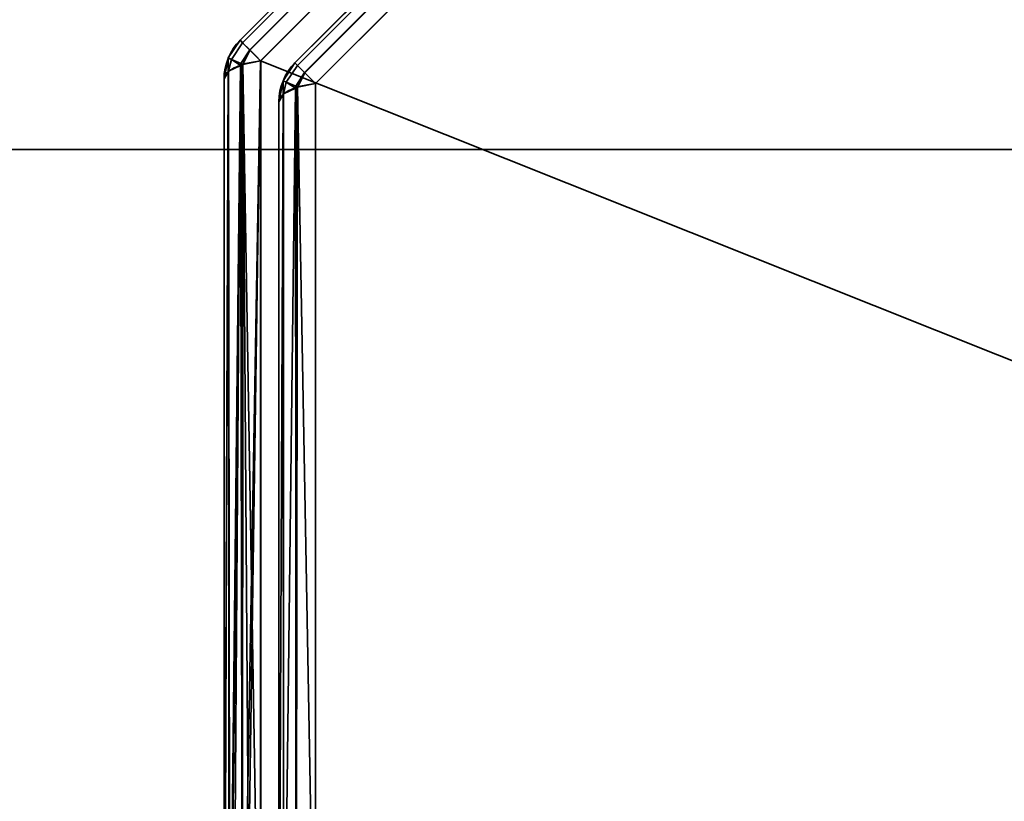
# Model space of a CAD drawing. Header units: millimetres. Extents: x -508 to 6708, y -115 to 193.
# Tile 1053 of 1056: x 4004 to 4016, y -18 to -8. Entities that reach past the tile are written whole.
import ezdxf

# ---------------------------------------------------------------- set-up
doc = ezdxf.new("R2010")
doc.units = ezdxf.units.MM
doc.layers.add('152', color=7, linetype='Continuous', true_color=0xffffff)

# ---------------------------------------------------------------- blocks, each defined once
blk = doc.blocks.new('UG_SURFACE_004')
at = {"layer": '152', "color": 252, "linetype": 'Continuous', "lineweight": 35}
for points in [[(5161.5, -10, 2215.25), (5161.5, 174.4, 2215.25), (3838.5, 174.4, 2215.25), (3838.5, -10, 2215.25)], [(3988.5, -10, 2065.25), (3988.5, 174.4, 2065.25), (5011.5, 174.4, 2065.25), (5011.5, -10, 2065.25)], [(5161.5, -10, 2215.25), (3838.5, -10, 2215.25), (3988.5, -10, 2065.25), (5011.5, -10, 2065.25)]]:
    blk.add_3dface(points, dxfattribs=at)
blk = doc.blocks.new('UG_SURFACE_268')
at = {"layer": '152', "color": 252, "linetype": 'Continuous', "lineweight": 35}
for points in [[(4006.596, -8.637, 1157.986), (4016.637, 1.404, 1157.986), (4016.605, 1.436, 1157.739), (4006.564, -8.605, 1157.739)], [(4016.637, 1.404, 1010.514), (4006.596, -8.637, 1010.514), (4006.564, -8.605, 1010.761), (4016.605, 1.436, 1010.761)], [(4016.605, 1.436, 1157.739), (4016.605, 1.436, 1010.761), (4006.564, -8.605, 1010.761), (4006.564, -8.605, 1157.739)], [(4016.637, 1.404, 1157.987), (4016.637, 1.404, 1157.986), (4006.596, -8.637, 1157.986), (4006.596, -8.637, 1157.987)], [(4006.596, -8.637, 1157.987), (4006.688, -8.729, 1158.201), (4016.728, 1.312, 1158.201), (4016.637, 1.404, 1157.987)], [(4016.637, 1.404, 1010.513), (4016.728, 1.312, 1010.299), (4006.688, -8.729, 1010.299), (4006.596, -8.637, 1010.513)], [(4006.596, -8.637, 1010.513), (4006.596, -8.637, 1010.514), (4016.637, 1.404, 1010.514), (4016.637, 1.404, 1010.513)], [(4016.73, 1.311, 1158.204), (4016.728, 1.312, 1158.201), (4006.688, -8.729, 1158.201), (4006.689, -8.73, 1158.204)], [(4006.689, -8.73, 1010.296), (4006.688, -8.729, 1010.299), (4016.728, 1.312, 1010.299), (4016.73, 1.311, 1010.296)], [(4006.689, -8.73, 1158.204), (4006.826, -8.868, 1158.357), (4016.868, 1.173, 1158.357), (4016.73, 1.311, 1158.204)], [(4016.73, 1.311, 1010.296), (4016.868, 1.173, 1010.143), (4006.826, -8.868, 1010.143), (4006.689, -8.73, 1010.296)], [(4030.333, -18.252, 1170.723), (4030.333, 1.173, 1163.419), (4016.868, 1.173, 1158.357), (4006.826, -8.868, 1158.357)], [(4026.252, -22.332, 997.777), (4006.826, -22.332, 1005.08), (4006.826, -8.868, 1010.143), (4016.868, 1.173, 1010.143)], [(4007.296, -8.927, 1010.935), (4016.927, 0.704, 1010.935), (4016.895, 0.736, 1011.182), (4007.264, -8.895, 1011.182)], [(4016.895, 0.736, 1157.318), (4007.264, -8.895, 1157.318), (4007.264, -8.895, 1011.182), (4016.895, 0.736, 1011.182)], [(4016.927, 0.704, 1157.565), (4007.296, -8.927, 1157.565), (4007.264, -8.895, 1157.318), (4016.895, 0.736, 1157.318)], [(4016.927, 0.704, 1010.933), (4016.927, 0.704, 1010.935), (4007.296, -8.927, 1010.935), (4007.296, -8.927, 1010.933)], [(4007.296, -8.927, 1010.933), (4007.388, -9.019, 1010.72), (4017.018, 0.612, 1010.72), (4016.927, 0.704, 1010.933)], [(4016.927, 0.704, 1157.567), (4017.018, 0.612, 1157.78), (4007.388, -9.019, 1157.78), (4007.296, -8.927, 1157.567)], [(4007.296, -8.927, 1157.567), (4007.296, -8.927, 1157.565), (4016.927, 0.704, 1157.565), (4016.927, 0.704, 1157.567)], [(4017.02, 0.611, 1010.717), (4017.018, 0.612, 1010.72), (4007.388, -9.019, 1010.72), (4007.389, -9.02, 1010.717)], [(4007.389, -9.02, 1157.783), (4007.388, -9.019, 1157.78), (4017.018, 0.612, 1157.78), (4017.02, 0.611, 1157.783)], [(4007.389, -9.02, 1010.717), (4007.526, -9.157, 1010.564), (4017.158, 0.473, 1010.564), (4017.02, 0.611, 1010.717)], [(4017.02, 0.611, 1157.783), (4017.158, 0.473, 1157.936), (4007.526, -9.157, 1157.936), (4007.389, -9.02, 1157.783)], [(4026.485, -22.565, 1170.105), (4007.526, -21.868, 1162.715), (4007.526, -9.157, 1157.936), (4017.158, 0.473, 1157.936)], [(4017.158, 0.473, 1010.564), (4007.526, -9.157, 1010.564), (4007.526, -21.868, 1005.785), (4026.485, -22.565, 998.395)], [(4006.413, -8.832, 1010.761), (4006.413, -8.832, 1157.739), (4006.564, -8.605, 1157.739), (4006.564, -8.605, 1010.761)], [(4006.454, -8.851, 1157.987), (4006.596, -8.637, 1157.986), (4006.564, -8.605, 1157.739), (4006.413, -8.832, 1157.739)], [(4006.413, -8.832, 1010.761), (4006.564, -8.605, 1010.761), (4006.596, -8.637, 1010.514), (4006.454, -8.851, 1010.513)], [(4006.454, -8.851, 1157.987), (4006.596, -8.637, 1157.987), (4006.596, -8.637, 1157.986)], [(4006.688, -8.729, 1158.201), (4006.596, -8.637, 1157.987), (4006.454, -8.851, 1157.987), (4006.575, -8.901, 1158.204)], [(4006.575, -8.901, 1010.296), (4006.454, -8.851, 1010.513), (4006.596, -8.637, 1010.513), (4006.688, -8.729, 1010.299)], [(4006.596, -8.637, 1010.514), (4006.596, -8.637, 1010.513), (4006.454, -8.851, 1010.513)], [(4006.575, -8.901, 1158.204), (4006.689, -8.73, 1158.204), (4006.688, -8.729, 1158.201)], [(4006.688, -8.729, 1010.299), (4006.689, -8.73, 1010.296), (4006.575, -8.901, 1010.296)], [(4006.689, -8.73, 1158.204), (4006.575, -8.901, 1158.204), (4006.599, -8.916, 1158.229)], [(4006.599, -8.916, 1010.271), (4006.575, -8.901, 1010.296), (4006.689, -8.73, 1010.296)], [(4006.599, -8.916, 1158.229), (4006.826, -8.868, 1158.357), (4006.689, -8.73, 1158.204)], [(4006.689, -8.73, 1010.296), (4006.826, -8.868, 1010.143), (4006.599, -8.916, 1010.271)], [(4006.412, -8.834, 1010.761), (4006.359, -9.1, 1010.761), (4006.359, -9.1, 1157.739), (4006.412, -8.834, 1157.739)], [(4006.412, -8.834, 1157.739), (4006.359, -9.1, 1157.739), (4006.414, -9.007, 1157.987)], [(4006.414, -9.007, 1010.513), (4006.359, -9.1, 1010.761), (4006.412, -8.834, 1010.761)], [(4006.412, -8.834, 1157.739), (4006.413, -8.832, 1157.739), (4006.413, -8.832, 1010.761), (4006.412, -8.834, 1010.761)], [(4006.413, -8.832, 1157.739), (4006.412, -8.834, 1157.739), (4006.454, -8.851, 1157.987)], [(4006.454, -8.851, 1010.513), (4006.412, -8.834, 1010.761), (4006.413, -8.832, 1010.761)], [(4006.414, -9.007, 1157.987), (4006.454, -8.851, 1157.987), (4006.412, -8.834, 1157.739)], [(4006.412, -8.834, 1010.761), (4006.454, -8.851, 1010.513), (4006.414, -9.007, 1010.513)], [(4006.454, -8.851, 1157.987), (4006.414, -9.007, 1157.987), (4006.417, -9.002, 1158.001)], [(4006.417, -9.002, 1010.499), (4006.414, -9.007, 1010.513), (4006.454, -8.851, 1010.513)], [(4006.454, -8.851, 1157.987), (4006.417, -9.002, 1158.001), (4006.57, -8.926, 1158.202)], [(4006.57, -8.926, 1010.298), (4006.417, -9.002, 1010.499), (4006.454, -8.851, 1010.513)], [(4006.582, -8.92, 1158.219), (4006.57, -8.926, 1158.202), (4006.424, -22.198, 1162.96)], [(4006.424, -22.198, 1162.96), (4006.433, -22.21, 1163.001), (4006.582, -8.92, 1158.219)], [(4006.433, -22.21, 1163.001), (4006.59, -22.278, 1163.234), (4006.582, -8.92, 1158.219)], [(4006.57, -8.926, 1158.202), (4006.575, -8.901, 1158.204), (4006.454, -8.851, 1157.987)], [(4006.454, -8.851, 1010.513), (4006.575, -8.901, 1010.296), (4006.57, -8.926, 1010.298)], [(4006.575, -8.901, 1158.204), (4006.57, -8.926, 1158.202), (4006.582, -8.92, 1158.219)], [(4006.582, -8.92, 1010.281), (4006.57, -8.926, 1010.298), (4006.575, -8.901, 1010.296)], [(4006.57, -8.926, 1010.298), (4006.582, -8.92, 1010.281), (4006.594, -22.276, 1005.272)], [(4006.582, -8.92, 1158.219), (4006.599, -8.916, 1158.229), (4006.575, -8.901, 1158.204)], [(4006.575, -8.901, 1010.296), (4006.599, -8.916, 1010.271), (4006.582, -8.92, 1010.281)], [(4006.599, -8.916, 1158.229), (4006.582, -8.92, 1158.219), (4006.59, -22.278, 1163.234)], [(4006.594, -22.276, 1005.272), (4006.582, -8.92, 1010.281), (4006.599, -8.916, 1010.271)], [(4006.826, -8.868, 1158.357), (4006.599, -8.916, 1158.229), (4006.59, -22.278, 1163.234)], [(4006.59, -22.278, 1163.234), (4006.627, -22.294, 1163.288), (4006.826, -8.868, 1158.357)], [(4006.599, -8.916, 1010.271), (4006.693, -22.31, 1005.157), (4006.594, -22.276, 1005.272)], [(4006.599, -8.916, 1010.271), (4006.826, -8.868, 1010.143), (4006.826, -22.332, 1005.08)], [(4006.599, -8.916, 1010.271), (4006.826, -22.332, 1005.08), (4006.693, -22.31, 1005.157)], [(4006.627, -22.294, 1163.288), (4006.826, -22.332, 1163.419), (4006.826, -8.868, 1158.357)], [(4006.826, -8.868, 1158.357), (4006.826, -22.332, 1163.419), (4026.252, -22.332, 1170.723), (4030.333, -18.252, 1170.723)], [(4007.113, -9.122, 1157.318), (4007.113, -9.122, 1011.182), (4007.264, -8.895, 1011.182), (4007.264, -8.895, 1157.318)], [(4007.154, -9.141, 1010.933), (4007.296, -8.927, 1010.935), (4007.264, -8.895, 1011.182), (4007.113, -9.122, 1011.182)], [(4007.113, -9.122, 1157.318), (4007.264, -8.895, 1157.318), (4007.296, -8.927, 1157.565), (4007.154, -9.141, 1157.567)], [(4006.417, -9.002, 1158.001), (4006.414, -9.007, 1157.987), (4006.359, -22.1, 1162.627)], [(4006.359, -22.1, 1162.627), (4006.424, -22.198, 1162.96), (4006.417, -9.002, 1158.001)], [(4006.414, -9.007, 1157.987), (4006.359, -9.1, 1157.739), (4006.359, -22.1, 1162.627)], [(4006.414, -9.007, 1010.513), (4006.364, -22.131, 1005.768), (4006.359, -22.1, 1005.873)], [(4006.359, -22.1, 1005.873), (4006.359, -9.1, 1010.761), (4006.414, -9.007, 1010.513)], [(4006.414, -9.007, 1010.513), (4006.433, -22.196, 1005.545), (4006.364, -22.131, 1005.768)], [(4006.414, -9.007, 1010.513), (4006.417, -9.002, 1010.499), (4006.433, -22.196, 1005.545)], [(4006.57, -8.926, 1158.202), (4006.417, -9.002, 1158.001), (4006.424, -22.198, 1162.96)], [(4006.433, -22.196, 1005.545), (4006.417, -9.002, 1010.499), (4006.57, -8.926, 1010.298)], [(4006.57, -8.926, 1010.298), (4006.475, -22.236, 1005.41), (4006.433, -22.196, 1005.545)], [(4006.57, -8.926, 1010.298), (4006.594, -22.276, 1005.272), (4006.475, -22.236, 1005.41)], [(4007.154, -9.141, 1010.933), (4007.296, -8.927, 1010.933), (4007.296, -8.927, 1010.935)], [(4007.388, -9.019, 1010.72), (4007.296, -8.927, 1010.933), (4007.154, -9.141, 1010.933), (4007.275, -9.191, 1010.717)], [(4007.275, -9.191, 1157.783), (4007.154, -9.141, 1157.567), (4007.296, -8.927, 1157.567), (4007.388, -9.019, 1157.78)], [(4007.296, -8.927, 1157.565), (4007.296, -8.927, 1157.567), (4007.154, -9.141, 1157.567)], [(4007.275, -9.191, 1010.717), (4007.389, -9.02, 1010.717), (4007.388, -9.019, 1010.72)], [(4007.388, -9.019, 1157.78), (4007.389, -9.02, 1157.783), (4007.275, -9.191, 1157.783)], [(4007.389, -9.02, 1010.717), (4007.275, -9.191, 1010.717), (4007.299, -9.206, 1010.692)], [(4007.299, -9.206, 1157.808), (4007.275, -9.191, 1157.783), (4007.389, -9.02, 1157.783)], [(4007.299, -9.206, 1010.692), (4007.526, -9.157, 1010.564), (4007.389, -9.02, 1010.717)], [(4007.389, -9.02, 1157.783), (4007.526, -9.157, 1157.936), (4007.299, -9.206, 1157.808)], [(4006.359, -22.1, 1005.873), (4006.359, -22.1, 1162.627), (4006.359, -9.1, 1157.739), (4006.359, -9.1, 1010.761)], [(4007.112, -9.123, 1157.318), (4007.059, -9.39, 1157.318), (4007.059, -9.39, 1011.182), (4007.112, -9.123, 1011.182)], [(4007.112, -9.123, 1011.182), (4007.059, -9.39, 1011.182), (4007.114, -9.297, 1010.934)], [(4007.114, -9.297, 1157.566), (4007.059, -9.39, 1157.318), (4007.112, -9.123, 1157.318)], [(4007.112, -9.123, 1011.182), (4007.113, -9.122, 1011.182), (4007.113, -9.122, 1157.318), (4007.112, -9.123, 1157.318)], [(4007.113, -9.122, 1011.182), (4007.112, -9.123, 1011.182), (4007.154, -9.141, 1010.933)], [(4007.154, -9.141, 1157.567), (4007.112, -9.123, 1157.318), (4007.113, -9.122, 1157.318)], [(4007.114, -9.297, 1010.934), (4007.154, -9.141, 1010.933), (4007.112, -9.123, 1011.182)], [(4007.112, -9.123, 1157.318), (4007.154, -9.141, 1157.567), (4007.114, -9.297, 1157.566)], [(4007.154, -9.141, 1010.933), (4007.114, -9.297, 1010.934), (4007.117, -9.291, 1010.92)], [(4007.117, -9.291, 1157.58), (4007.114, -9.297, 1157.566), (4007.154, -9.141, 1157.567)], [(4007.154, -9.141, 1010.933), (4007.117, -9.291, 1010.92), (4007.27, -9.216, 1010.718)], [(4007.27, -9.216, 1157.781), (4007.117, -9.291, 1157.58), (4007.154, -9.141, 1157.567)], [(4007.27, -9.216, 1010.718), (4007.275, -9.191, 1010.717), (4007.154, -9.141, 1010.933)], [(4007.154, -9.141, 1157.567), (4007.275, -9.191, 1157.783), (4007.27, -9.216, 1157.781)], [(4007.282, -21.92, 1005.923), (4007.526, -21.868, 1005.785), (4007.526, -9.157, 1010.564), (4007.299, -9.206, 1010.692)], [(4007.299, -9.206, 1157.808), (4007.526, -9.157, 1157.936), (4007.526, -21.868, 1162.715)], [(4007.059, -22.1, 1006.403), (4007.117, -22.002, 1006.141), (4007.117, -9.291, 1010.92), (4007.114, -9.297, 1010.934)], [(4007.114, -9.297, 1010.934), (4007.059, -9.39, 1011.182), (4007.059, -22.1, 1006.403)], [(4007.117, -22.002, 1162.359), (4007.059, -22.1, 1162.097), (4007.059, -9.39, 1157.318), (4007.114, -9.297, 1157.566)], [(4007.114, -9.297, 1157.566), (4007.117, -9.291, 1157.58), (4007.117, -22.002, 1162.359)], [(4007.117, -22.002, 1006.141), (4007.282, -21.92, 1005.923), (4007.282, -9.209, 1010.702), (4007.27, -9.216, 1010.718)], [(4007.27, -9.216, 1010.718), (4007.117, -9.291, 1010.92), (4007.117, -22.002, 1006.141)], [(4007.282, -21.92, 1162.577), (4007.117, -22.002, 1162.359), (4007.117, -9.291, 1157.58), (4007.27, -9.216, 1157.781)], [(4007.275, -9.191, 1010.717), (4007.27, -9.216, 1010.718), (4007.282, -9.209, 1010.702)], [(4007.282, -9.209, 1157.798), (4007.27, -9.216, 1157.781), (4007.275, -9.191, 1157.783)], [(4007.27, -9.216, 1157.781), (4007.282, -9.209, 1157.798), (4007.282, -21.92, 1162.577)], [(4007.282, -9.209, 1010.702), (4007.299, -9.206, 1010.692), (4007.275, -9.191, 1010.717)], [(4007.275, -9.191, 1157.783), (4007.299, -9.206, 1157.808), (4007.282, -9.209, 1157.798)], [(4007.299, -9.206, 1010.692), (4007.282, -9.209, 1010.702), (4007.282, -21.92, 1005.923)], [(4007.526, -21.868, 1162.715), (4007.282, -21.92, 1162.577), (4007.282, -9.209, 1157.798), (4007.299, -9.206, 1157.808)], [(4007.059, -9.39, 1157.318), (4007.059, -22.1, 1162.097), (4007.059, -22.1, 1006.403), (4007.059, -9.39, 1011.182)]]:
    blk.add_3dface(points, dxfattribs=at)
blk = doc.blocks.new('UG_SURFACE_272')
at = {"layer": '152', "color": 252, "linetype": 'Continuous', "lineweight": 35}
for points in [[(3978, -10, 2075.25), (5022, -10, 2075.25), (5020.5, -10, 2073.75), (3979.5, -10, 2073.75)], [(3978, -10, 2075.25), (3978, -21.92, 2075.25), (5022, -21.92, 2075.25), (5022, -10, 2075.25)], [(3979.5, -10, 2073.75), (5020.5, -10, 2073.75), (5020.5, -21.92, 2073.75), (3979.5, -21.92, 2073.75)]]:
    blk.add_3dface(points, dxfattribs=at)
blk = doc.blocks.new('UG_SURFACE_277')
at = {"layer": '152', "color": 252, "linetype": 'Continuous', "lineweight": 35}
for points in [[(4006.596, -8.637, 1157.986), (4016.637, 1.404, 1157.986), (4016.605, 1.436, 1157.739), (4006.564, -8.605, 1157.739)], [(4016.637, 1.404, 1010.514), (4006.596, -8.637, 1010.514), (4006.564, -8.605, 1010.761), (4016.605, 1.436, 1010.761)], [(4016.605, 1.436, 1157.739), (4016.605, 1.436, 1010.761), (4006.564, -8.605, 1010.761), (4006.564, -8.605, 1157.739)], [(4016.637, 1.404, 1157.987), (4016.637, 1.404, 1157.986), (4006.596, -8.637, 1157.986), (4006.596, -8.637, 1157.987)], [(4006.596, -8.637, 1157.987), (4006.688, -8.729, 1158.201), (4016.728, 1.312, 1158.201), (4016.637, 1.404, 1157.987)], [(4016.637, 1.404, 1010.513), (4016.728, 1.312, 1010.299), (4006.688, -8.729, 1010.299), (4006.596, -8.637, 1010.513)], [(4006.596, -8.637, 1010.513), (4006.596, -8.637, 1010.514), (4016.637, 1.404, 1010.514), (4016.637, 1.404, 1010.513)], [(4016.73, 1.311, 1158.204), (4016.728, 1.312, 1158.201), (4006.688, -8.729, 1158.201), (4006.689, -8.73, 1158.204)], [(4006.689, -8.73, 1010.296), (4006.688, -8.729, 1010.299), (4016.728, 1.312, 1010.299), (4016.73, 1.311, 1010.296)], [(4006.689, -8.73, 1158.204), (4006.826, -8.868, 1158.357), (4016.868, 1.173, 1158.357), (4016.73, 1.311, 1158.204)], [(4016.73, 1.311, 1010.296), (4016.868, 1.173, 1010.143), (4006.826, -8.868, 1010.143), (4006.689, -8.73, 1010.296)], [(4030.333, -18.252, 1170.723), (4030.333, 1.173, 1163.419), (4016.868, 1.173, 1158.357), (4006.826, -8.868, 1158.357)], [(4026.252, -22.332, 997.777), (4006.826, -22.332, 1005.08), (4006.826, -8.868, 1010.143), (4016.868, 1.173, 1010.143)], [(4007.296, -8.927, 1010.935), (4016.927, 0.704, 1010.935), (4016.895, 0.736, 1011.182), (4007.264, -8.895, 1011.182)], [(4016.895, 0.736, 1157.318), (4007.264, -8.895, 1157.318), (4007.264, -8.895, 1011.182), (4016.895, 0.736, 1011.182)], [(4016.927, 0.704, 1157.565), (4007.296, -8.927, 1157.565), (4007.264, -8.895, 1157.318), (4016.895, 0.736, 1157.318)], [(4016.927, 0.704, 1010.933), (4016.927, 0.704, 1010.935), (4007.296, -8.927, 1010.935), (4007.296, -8.927, 1010.933)], [(4007.296, -8.927, 1010.933), (4007.388, -9.019, 1010.72), (4017.018, 0.612, 1010.72), (4016.927, 0.704, 1010.933)], [(4016.927, 0.704, 1157.567), (4017.018, 0.612, 1157.78), (4007.388, -9.019, 1157.78), (4007.296, -8.927, 1157.567)], [(4007.296, -8.927, 1157.567), (4007.296, -8.927, 1157.565), (4016.927, 0.704, 1157.565), (4016.927, 0.704, 1157.567)], [(4017.02, 0.611, 1010.717), (4017.018, 0.612, 1010.72), (4007.388, -9.019, 1010.72), (4007.389, -9.02, 1010.717)], [(4007.389, -9.02, 1157.783), (4007.388, -9.019, 1157.78), (4017.018, 0.612, 1157.78), (4017.02, 0.611, 1157.783)], [(4007.389, -9.02, 1010.717), (4007.526, -9.157, 1010.564), (4017.158, 0.473, 1010.564), (4017.02, 0.611, 1010.717)], [(4017.02, 0.611, 1157.783), (4017.158, 0.473, 1157.936), (4007.526, -9.157, 1157.936), (4007.389, -9.02, 1157.783)], [(4026.485, -22.565, 1170.105), (4007.526, -21.868, 1162.715), (4007.526, -9.157, 1157.936), (4017.158, 0.473, 1157.936)], [(4017.158, 0.473, 1010.564), (4007.526, -9.157, 1010.564), (4007.526, -21.868, 1005.785), (4026.485, -22.565, 998.395)], [(4006.413, -8.832, 1010.761), (4006.413, -8.832, 1157.739), (4006.564, -8.605, 1157.739), (4006.564, -8.605, 1010.761)], [(4006.454, -8.851, 1157.987), (4006.596, -8.637, 1157.986), (4006.564, -8.605, 1157.739), (4006.413, -8.832, 1157.739)], [(4006.413, -8.832, 1010.761), (4006.564, -8.605, 1010.761), (4006.596, -8.637, 1010.514), (4006.454, -8.851, 1010.513)], [(4006.454, -8.851, 1157.987), (4006.596, -8.637, 1157.987), (4006.596, -8.637, 1157.986)], [(4006.688, -8.729, 1158.201), (4006.596, -8.637, 1157.987), (4006.454, -8.851, 1157.987), (4006.575, -8.901, 1158.204)], [(4006.575, -8.901, 1010.296), (4006.454, -8.851, 1010.513), (4006.596, -8.637, 1010.513), (4006.688, -8.729, 1010.299)], [(4006.596, -8.637, 1010.514), (4006.596, -8.637, 1010.513), (4006.454, -8.851, 1010.513)], [(4006.575, -8.901, 1158.204), (4006.689, -8.73, 1158.204), (4006.688, -8.729, 1158.201)], [(4006.688, -8.729, 1010.299), (4006.689, -8.73, 1010.296), (4006.575, -8.901, 1010.296)], [(4006.689, -8.73, 1158.204), (4006.575, -8.901, 1158.204), (4006.599, -8.916, 1158.229)], [(4006.599, -8.916, 1010.271), (4006.575, -8.901, 1010.296), (4006.689, -8.73, 1010.296)], [(4006.599, -8.916, 1158.229), (4006.826, -8.868, 1158.357), (4006.689, -8.73, 1158.204)], [(4006.689, -8.73, 1010.296), (4006.826, -8.868, 1010.143), (4006.599, -8.916, 1010.271)], [(4006.412, -8.834, 1010.761), (4006.359, -9.1, 1010.761), (4006.359, -9.1, 1157.739), (4006.412, -8.834, 1157.739)], [(4006.412, -8.834, 1157.739), (4006.359, -9.1, 1157.739), (4006.414, -9.007, 1157.987)], [(4006.414, -9.007, 1010.513), (4006.359, -9.1, 1010.761), (4006.412, -8.834, 1010.761)], [(4006.412, -8.834, 1157.739), (4006.413, -8.832, 1157.739), (4006.413, -8.832, 1010.761), (4006.412, -8.834, 1010.761)], [(4006.413, -8.832, 1157.739), (4006.412, -8.834, 1157.739), (4006.454, -8.851, 1157.987)], [(4006.454, -8.851, 1010.513), (4006.412, -8.834, 1010.761), (4006.413, -8.832, 1010.761)], [(4006.414, -9.007, 1157.987), (4006.454, -8.851, 1157.987), (4006.412, -8.834, 1157.739)], [(4006.412, -8.834, 1010.761), (4006.454, -8.851, 1010.513), (4006.414, -9.007, 1010.513)], [(4006.454, -8.851, 1157.987), (4006.414, -9.007, 1157.987), (4006.417, -9.002, 1158.001)], [(4006.417, -9.002, 1010.499), (4006.414, -9.007, 1010.513), (4006.454, -8.851, 1010.513)], [(4006.454, -8.851, 1157.987), (4006.417, -9.002, 1158.001), (4006.57, -8.926, 1158.202)], [(4006.57, -8.926, 1010.298), (4006.417, -9.002, 1010.499), (4006.454, -8.851, 1010.513)], [(4006.582, -8.92, 1158.219), (4006.57, -8.926, 1158.202), (4006.424, -22.198, 1162.96)], [(4006.424, -22.198, 1162.96), (4006.433, -22.21, 1163.001), (4006.582, -8.92, 1158.219)], [(4006.433, -22.21, 1163.001), (4006.59, -22.278, 1163.234), (4006.582, -8.92, 1158.219)], [(4006.57, -8.926, 1158.202), (4006.575, -8.901, 1158.204), (4006.454, -8.851, 1157.987)], [(4006.454, -8.851, 1010.513), (4006.575, -8.901, 1010.296), (4006.57, -8.926, 1010.298)], [(4006.575, -8.901, 1158.204), (4006.57, -8.926, 1158.202), (4006.582, -8.92, 1158.219)], [(4006.582, -8.92, 1010.281), (4006.57, -8.926, 1010.298), (4006.575, -8.901, 1010.296)], [(4006.57, -8.926, 1010.298), (4006.582, -8.92, 1010.281), (4006.594, -22.276, 1005.272)], [(4006.582, -8.92, 1158.219), (4006.599, -8.916, 1158.229), (4006.575, -8.901, 1158.204)], [(4006.575, -8.901, 1010.296), (4006.599, -8.916, 1010.271), (4006.582, -8.92, 1010.281)], [(4006.599, -8.916, 1158.229), (4006.582, -8.92, 1158.219), (4006.59, -22.278, 1163.234)], [(4006.594, -22.276, 1005.272), (4006.582, -8.92, 1010.281), (4006.599, -8.916, 1010.271)], [(4006.826, -8.868, 1158.357), (4006.599, -8.916, 1158.229), (4006.59, -22.278, 1163.234)], [(4006.59, -22.278, 1163.234), (4006.627, -22.294, 1163.288), (4006.826, -8.868, 1158.357)], [(4006.599, -8.916, 1010.271), (4006.693, -22.31, 1005.157), (4006.594, -22.276, 1005.272)], [(4006.599, -8.916, 1010.271), (4006.826, -8.868, 1010.143), (4006.826, -22.332, 1005.08)], [(4006.599, -8.916, 1010.271), (4006.826, -22.332, 1005.08), (4006.693, -22.31, 1005.157)], [(4006.627, -22.294, 1163.288), (4006.826, -22.332, 1163.419), (4006.826, -8.868, 1158.357)], [(4006.826, -8.868, 1158.357), (4006.826, -22.332, 1163.419), (4026.252, -22.332, 1170.723), (4030.333, -18.252, 1170.723)], [(4007.113, -9.122, 1157.318), (4007.113, -9.122, 1011.182), (4007.264, -8.895, 1011.182), (4007.264, -8.895, 1157.318)], [(4007.154, -9.141, 1010.933), (4007.296, -8.927, 1010.935), (4007.264, -8.895, 1011.182), (4007.113, -9.122, 1011.182)], [(4007.113, -9.122, 1157.318), (4007.264, -8.895, 1157.318), (4007.296, -8.927, 1157.565), (4007.154, -9.141, 1157.567)], [(4006.417, -9.002, 1158.001), (4006.414, -9.007, 1157.987), (4006.359, -22.1, 1162.627)], [(4006.359, -22.1, 1162.627), (4006.424, -22.198, 1162.96), (4006.417, -9.002, 1158.001)], [(4006.414, -9.007, 1157.987), (4006.359, -9.1, 1157.739), (4006.359, -22.1, 1162.627)], [(4006.414, -9.007, 1010.513), (4006.364, -22.131, 1005.768), (4006.359, -22.1, 1005.873)], [(4006.359, -22.1, 1005.873), (4006.359, -9.1, 1010.761), (4006.414, -9.007, 1010.513)], [(4006.414, -9.007, 1010.513), (4006.433, -22.196, 1005.545), (4006.364, -22.131, 1005.768)], [(4006.414, -9.007, 1010.513), (4006.417, -9.002, 1010.499), (4006.433, -22.196, 1005.545)], [(4006.57, -8.926, 1158.202), (4006.417, -9.002, 1158.001), (4006.424, -22.198, 1162.96)], [(4006.433, -22.196, 1005.545), (4006.417, -9.002, 1010.499), (4006.57, -8.926, 1010.298)], [(4006.57, -8.926, 1010.298), (4006.475, -22.236, 1005.41), (4006.433, -22.196, 1005.545)], [(4006.57, -8.926, 1010.298), (4006.594, -22.276, 1005.272), (4006.475, -22.236, 1005.41)], [(4007.154, -9.141, 1010.933), (4007.296, -8.927, 1010.933), (4007.296, -8.927, 1010.935)], [(4007.388, -9.019, 1010.72), (4007.296, -8.927, 1010.933), (4007.154, -9.141, 1010.933), (4007.275, -9.191, 1010.717)], [(4007.275, -9.191, 1157.783), (4007.154, -9.141, 1157.567), (4007.296, -8.927, 1157.567), (4007.388, -9.019, 1157.78)], [(4007.296, -8.927, 1157.565), (4007.296, -8.927, 1157.567), (4007.154, -9.141, 1157.567)], [(4007.275, -9.191, 1010.717), (4007.389, -9.02, 1010.717), (4007.388, -9.019, 1010.72)], [(4007.388, -9.019, 1157.78), (4007.389, -9.02, 1157.783), (4007.275, -9.191, 1157.783)], [(4007.389, -9.02, 1010.717), (4007.275, -9.191, 1010.717), (4007.299, -9.206, 1010.692)], [(4007.299, -9.206, 1157.808), (4007.275, -9.191, 1157.783), (4007.389, -9.02, 1157.783)], [(4007.299, -9.206, 1010.692), (4007.526, -9.157, 1010.564), (4007.389, -9.02, 1010.717)], [(4007.389, -9.02, 1157.783), (4007.526, -9.157, 1157.936), (4007.299, -9.206, 1157.808)], [(4006.359, -22.1, 1005.873), (4006.359, -22.1, 1162.627), (4006.359, -9.1, 1157.739), (4006.359, -9.1, 1010.761)], [(4007.112, -9.123, 1157.318), (4007.059, -9.39, 1157.318), (4007.059, -9.39, 1011.182), (4007.112, -9.123, 1011.182)], [(4007.112, -9.123, 1011.182), (4007.059, -9.39, 1011.182), (4007.114, -9.297, 1010.934)], [(4007.114, -9.297, 1157.566), (4007.059, -9.39, 1157.318), (4007.112, -9.123, 1157.318)], [(4007.112, -9.123, 1011.182), (4007.113, -9.122, 1011.182), (4007.113, -9.122, 1157.318), (4007.112, -9.123, 1157.318)], [(4007.113, -9.122, 1011.182), (4007.112, -9.123, 1011.182), (4007.154, -9.141, 1010.933)], [(4007.154, -9.141, 1157.567), (4007.112, -9.123, 1157.318), (4007.113, -9.122, 1157.318)], [(4007.114, -9.297, 1010.934), (4007.154, -9.141, 1010.933), (4007.112, -9.123, 1011.182)], [(4007.112, -9.123, 1157.318), (4007.154, -9.141, 1157.567), (4007.114, -9.297, 1157.566)], [(4007.154, -9.141, 1010.933), (4007.114, -9.297, 1010.934), (4007.117, -9.291, 1010.92)], [(4007.117, -9.291, 1157.58), (4007.114, -9.297, 1157.566), (4007.154, -9.141, 1157.567)], [(4007.154, -9.141, 1010.933), (4007.117, -9.291, 1010.92), (4007.27, -9.216, 1010.718)], [(4007.27, -9.216, 1157.781), (4007.117, -9.291, 1157.58), (4007.154, -9.141, 1157.567)], [(4007.27, -9.216, 1010.718), (4007.275, -9.191, 1010.717), (4007.154, -9.141, 1010.933)], [(4007.154, -9.141, 1157.567), (4007.275, -9.191, 1157.783), (4007.27, -9.216, 1157.781)], [(4007.282, -21.92, 1005.923), (4007.526, -21.868, 1005.785), (4007.526, -9.157, 1010.564), (4007.299, -9.206, 1010.692)], [(4007.299, -9.206, 1157.808), (4007.526, -9.157, 1157.936), (4007.526, -21.868, 1162.715)], [(4007.059, -22.1, 1006.403), (4007.117, -22.002, 1006.141), (4007.117, -9.291, 1010.92), (4007.114, -9.297, 1010.934)], [(4007.114, -9.297, 1010.934), (4007.059, -9.39, 1011.182), (4007.059, -22.1, 1006.403)], [(4007.117, -22.002, 1162.359), (4007.059, -22.1, 1162.097), (4007.059, -9.39, 1157.318), (4007.114, -9.297, 1157.566)], [(4007.114, -9.297, 1157.566), (4007.117, -9.291, 1157.58), (4007.117, -22.002, 1162.359)], [(4007.117, -22.002, 1006.141), (4007.282, -21.92, 1005.923), (4007.282, -9.209, 1010.702), (4007.27, -9.216, 1010.718)], [(4007.27, -9.216, 1010.718), (4007.117, -9.291, 1010.92), (4007.117, -22.002, 1006.141)], [(4007.282, -21.92, 1162.577), (4007.117, -22.002, 1162.359), (4007.117, -9.291, 1157.58), (4007.27, -9.216, 1157.781)], [(4007.275, -9.191, 1010.717), (4007.27, -9.216, 1010.718), (4007.282, -9.209, 1010.702)], [(4007.282, -9.209, 1157.798), (4007.27, -9.216, 1157.781), (4007.275, -9.191, 1157.783)], [(4007.27, -9.216, 1157.781), (4007.282, -9.209, 1157.798), (4007.282, -21.92, 1162.577)], [(4007.282, -9.209, 1010.702), (4007.299, -9.206, 1010.692), (4007.275, -9.191, 1010.717)], [(4007.275, -9.191, 1157.783), (4007.299, -9.206, 1157.808), (4007.282, -9.209, 1157.798)], [(4007.299, -9.206, 1010.692), (4007.282, -9.209, 1010.702), (4007.282, -21.92, 1005.923)], [(4007.526, -21.868, 1162.715), (4007.282, -21.92, 1162.577), (4007.282, -9.209, 1157.798), (4007.299, -9.206, 1157.808)], [(4007.059, -9.39, 1157.318), (4007.059, -22.1, 1162.097), (4007.059, -22.1, 1006.403), (4007.059, -9.39, 1011.182)]]:
    blk.add_3dface(points, dxfattribs=at)

msp = doc.modelspace()

# ---------------------------------------------------------------- linework, layer by layer
at = {"layer": '152', "color": 253, "linetype": 'Continuous', "lineweight": -3}
for p, q in [((4016.605, 1.436, 1157.739), (4006.564, -8.605, 1157.739)), ((4006.564, -8.605, 1010.761), (4016.605, 1.436, 1010.761)), ((4006.564, -8.605, 1010.761), (4016.605, 1.436, 1010.761)), ((4016.605, 1.436, 1157.739), (4006.564, -8.605, 1157.739)), ((4006.827, -8.868, 1010.143), (4016.868, 1.173, 1010.143)), ((4016.868, 1.173, 1158.357), (4006.827, -8.868, 1158.357)), ((4016.868, 1.173, 1158.357), (4006.827, -8.868, 1158.357)), ((4006.827, -8.868, 1010.143), (4016.868, 1.173, 1010.143)), ((4016.895, 0.736, 1157.318), (4007.264, -8.895, 1157.318)), ((4007.264, -8.895, 1011.182), (4016.895, 0.736, 1011.182)), ((4007.264, -8.895, 1011.182), (4016.895, 0.736, 1011.182)), ((4016.895, 0.736, 1157.318), (4007.264, -8.895, 1157.318)), ((4017.157, 0.473, 1010.564), (4007.527, -9.157, 1010.564)), ((4007.527, -9.157, 1157.936), (4017.157, 0.473, 1157.936)), ((4007.527, -9.157, 1157.936), (4017.157, 0.473, 1157.936)), ((4017.157, 0.473, 1010.564), (4007.527, -9.157, 1010.564)), ((4006.564, -8.605, 1157.739), (4006.564, -8.605, 1010.761)), ((4006.564, -8.605, 1157.739), (4006.564, -8.605, 1010.761)), ((4006.827, -8.868, 1010.143), (4006.827, -22.332, 1005.081)), ((4006.827, -8.868, 1158.357), (4006.827, -22.332, 1163.419)), ((4006.827, -8.868, 1010.143), (4006.827, -22.332, 1005.081)), ((4006.827, -8.868, 1158.357), (4006.827, -22.332, 1163.419)), ((4007.264, -8.895, 1157.318), (4007.264, -8.895, 1011.182)), ((4007.264, -8.895, 1157.318), (4007.264, -8.895, 1011.182)), ((4006.359, -9.1, 1157.739), (4006.359, -22.1, 1162.627)), ((4006.359, -9.1, 1157.739), (4006.359, -9.1, 1010.761)), ((4006.359, -9.1, 1010.761), (4006.359, -22.1, 1005.873)), ((4006.359, -9.1, 1157.739), (4006.359, -9.1, 1010.761)), ((4006.359, -9.1, 1010.761), (4006.359, -22.1, 1005.873)), ((4006.359, -9.1, 1157.739), (4006.359, -22.1, 1162.627)), ((4007.527, -21.868, 1162.715), (4007.527, -9.157, 1157.936)), ((4007.527, -9.157, 1010.564), (4007.527, -21.868, 1005.785)), ((4007.527, -9.157, 1010.564), (4007.527, -21.868, 1005.785)), ((4007.527, -21.868, 1162.715), (4007.527, -9.157, 1157.936)), ((4007.059, -9.39, 1157.318), (4007.059, -22.1, 1162.097)), ((4007.059, -22.1, 1006.403), (4007.059, -9.39, 1011.182)), ((4007.059, -9.39, 1011.182), (4007.059, -9.39, 1157.318)), ((4007.059, -9.39, 1157.318), (4007.059, -22.1, 1162.097)), ((4007.059, -9.39, 1011.182), (4007.059, -9.39, 1157.318)), ((4007.059, -22.1, 1006.403), (4007.059, -9.39, 1011.182)), ((3838.5, -10, 2215.25), (5161.5, -10, 2215.25)), ((5022, -10, 2075.25), (3978, -10, 2075.25)), ((5020.5, -10, 2073.75), (3979.5, -10, 2073.75)), ((5011.5, -10, 2065.25), (3988.5, -10, 2065.25))]:
    msp.add_line(p, q, dxfattribs=at)
at = {"layer": '152', "color": 253, "linetype": 'Continuous', "lineweight": -3, "extrusion": (0, 0, -1)}
for centre, start in [((-4007.059, -9.1, -1157.739), 360), ((-4007.059, -9.1, -1157.739), 360), ((-4007.759, -9.39, -1157.318), 0), ((-4007.759, -9.39, -1011.182), 0), ((-4007.759, -9.39, -1011.182), 0), ((-4007.759, -9.39, -1157.318), 0)]:
    msp.add_arc(centre, 0.7, start, 45, dxfattribs=at)
at = {"layer": '152', "color": 253, "linetype": 'Continuous', "lineweight": -3}
msp.add_arc((4007.059, -9.1, 1010.761), 0.7, 135, 180, dxfattribs=at)
msp.add_arc((4007.059, -9.1, 1010.761), 0.7, 135, 180, dxfattribs=at)
at = {"layer": '152', "color": 253, "linetype": 'Continuous', "lineweight": -3, "extrusion": (0.707107, 0.707107, -3.05907e-16)}
for centre, start, end in [((-2839.853, 1010.761, 2826.984), 298, 0), ((-2839.853, 1010.761, 2826.984), 298, 0), ((-2840.553, 1011.182, 2827.274), 298, 0), ((-2840.553, 1157.318, 2827.274), 0, 62), ((-2840.553, 1157.318, 2827.274), 0, 62), ((-2840.553, 1011.182, 2827.274), 298, 0)]:
    msp.add_arc(centre, 0.7, start, end, dxfattribs=at)
at = {"layer": '152', "color": 253, "linetype": 'Continuous', "lineweight": -3, "extrusion": (0.707107, 0.707107, -3.85443e-15)}
msp.add_arc((-2839.853, 1157.739, 2826.984), 0.7, 0, 62, dxfattribs=at)
msp.add_arc((-2839.853, 1157.739, 2826.984), 0.7, 0, 62, dxfattribs=at)
at = {"layer": '152', "color": 253, "linetype": 'Continuous', "lineweight": -3, "extrusion": (0, -0.936029, -0.351924)}
msp.add_arc((4007.059, 949.304, -347.193), 0.7, 180, 250.6118, dxfattribs=at)
msp.add_arc((4007.059, 949.304, -347.193), 0.7, 180, 250.6118, dxfattribs=at)
at = {"layer": '152', "color": 253, "linetype": 'Continuous', "lineweight": -3, "extrusion": (3.47947e-15, -0.936029, 0.351924)}
for centre in [(4007.059, 1080.474, 415.954), (4007.059, 1080.474, 415.954), (4007.759, 1079.979, 416.077), (4007.759, 1079.979, 416.077)]:
    msp.add_arc(centre, 0.7, 109.3882, 180, dxfattribs=at)
at = {"layer": '152', "color": 253, "linetype": 'Continuous', "lineweight": -3, "extrusion": (-9.33028e-16, 0.936029, 0.351924)}
msp.add_arc((-4007.759, 949.8, 347.07), 0.7, 289.3882, 0, dxfattribs=at)
msp.add_arc((-4007.759, 949.8, 347.07), 0.7, 289.3882, 0, dxfattribs=at)

# ---------------------------------------------------------------- block references
at = {"layer": '152', "color": 253, "linetype": 'Continuous', "lineweight": -3}
for name in ['UG_SURFACE_004', 'UG_SURFACE_272', 'UG_SURFACE_268', 'UG_SURFACE_277']:
    msp.add_blockref(name, (0, 0), dxfattribs=at)

doc.saveas('drawing.dxf')
